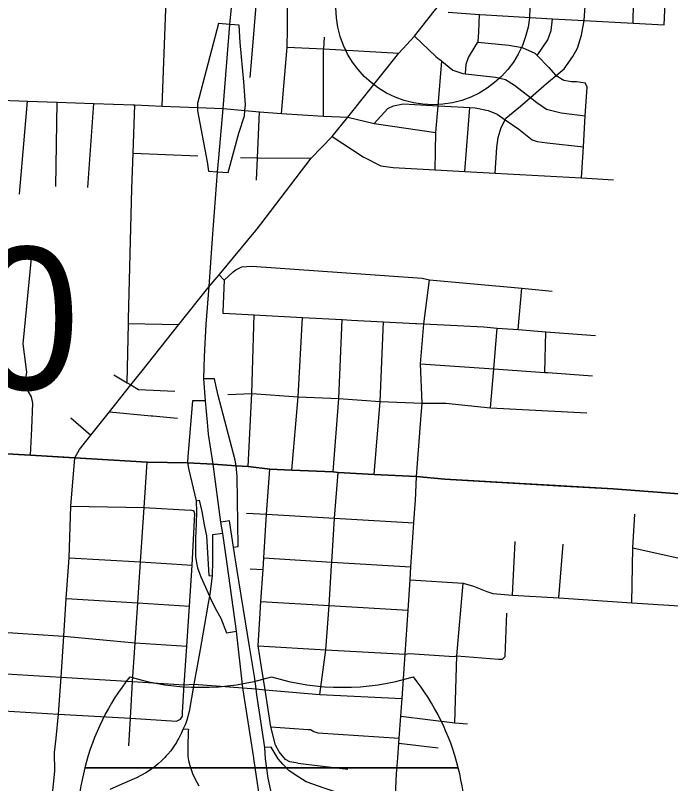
# Model space of a CAD drawing. Extents: x 1729596 to 1934326, y 644115 to 911751.
# Drawn here: x 1830964 to 1836027, y 721369 to 727307 of the extents above; entities that cross this region are included whole.
import ezdxf

# ---------------------------------------------------------------- set-up
doc = ezdxf.new("R2010")
doc.units = 0
for name, color, linetype in [('Default', 7, 'Continuous'), ('GM_X_City_Street', 7, 'Continuous'), ('GM_X_Interchange_Ramps', 7, 'Continuous'), ('GM_X_Interstate_Route', 7, 'Continuous'), ('GM_X_Interstate_Shield', 7, 'Continuous'), ('GM_X_State_Route', 7, 'Continuous'), ('GM_X_Township', 7, 'Continuous')]:
    doc.layers.add(name, color=color, linetype=linetype)

msp = doc.modelspace()

# ---------------------------------------------------------------- linework, layer by layer
at = {"layer": 'Default'}
msp.add_circle((1834190.6, 727366), 750, dxfattribs=at)
at = {"layer": 'GM_X_City_Street'}
for points in [[(1832097.7, 726606.2), (1832127.5, 727355), (1832132, 727425.2), (1832148.9, 727687.2), (1832170.9, 728219.8), (1832207.6, 729104.1)], [(1833066.4, 727201.1), (1833068.1, 727393.1), (1833071.4, 727774.7)], [(1834670.8, 726087.6), (1834684.5, 726284.9), (1834694.7, 726362.8), (1834718.9, 726440.3), (1834749.6, 726500.8), (1834754.9, 726511.4), (1834867.7, 726604.5), (1834943.7, 726671.3), (1835068.8, 726781.2), (1835142.8, 726841.9), (1835206, 726893.7), (1835270.8, 726990), (1835306.6, 727053.2), (1835337.5, 727154.5), (1835358.8, 727266.6), (1835375.1, 727488), (1835390.7, 727732.3), (1835390.9, 727736.7), (1835391, 727736.9)], [(1835976.1, 727232.8), (1835986.6, 727461.1), (1835996.1, 727661.6)], [(1835738, 727245.8), (1835740.9, 727407.8), (1835728.1, 727450.3)], [(1832793.6, 727008.4), (1832793.6, 727008.4), (1832826.8, 727415.4)], [(1834308.9, 727332.1), (1834549.8, 727313.4), (1834599.5, 727310.6), (1835114.9, 727280.7), (1835358.8, 727266.6), (1835738, 727245.8), (1835976.1, 727232.8)], [(1834443.3, 726855.3), (1834448.7, 726931), (1834466.1, 726982.6), (1834516.6, 727067.4), (1834536.6, 727099.8), (1834539.7, 727104.8), (1834545.8, 727180.8), (1834549.8, 727313.4)], [(1834995.9, 726997), (1835078.3, 727117.7), (1835104.4, 727191.2), (1835114.9, 727280.7)], [(1833021.5, 726547.5), (1833065.2, 727060.9), (1833066.4, 727200.4), (1833066.4, 727201.1)], [(1833345.8, 727036.9), (1833346.8, 727049.2), (1833354, 727138.1)], [(1834048.3, 727145.3), (1834212.8, 726989.2), (1834239.3, 726969.5)], [(1834536.6, 727099.8), (1834777, 727078.1), (1834880.5, 727059.1), (1834979.3, 727014.3), (1834995.9, 726997), (1835086.2, 726903), (1835136.6, 726845.5), (1835142.8, 726841.9), (1835201.6, 726807.6), (1835261.3, 726795.9), (1835299.3, 726796.8), (1835367.1, 726786.9)], [(1833065.2, 727060.9), (1833346.8, 727049.2), (1833928.4, 727014.7)], [(1833346.1, 726528.8), (1833345.7, 727035.8), (1833345.8, 727036.9)], [(1832778.8, 726827.5), (1832793.6, 727008.4)], [(1834239.3, 726969.5), (1834251.4, 726960.6), (1834260.4, 726953.2), (1834345.3, 726883.8), (1834422.6, 726857.5), (1834443.3, 726855.3), (1834674, 726830.4), (1834751.5, 726812.2), (1834820.2, 726768.2), (1834943.7, 726671.3), (1834992.5, 726633), (1835067.1, 726582.8), (1835180.4, 726553.6), (1835368.2, 726530.6)], [(1834207.2, 726113.1), (1834213.6, 726402.4), (1834231.1, 726608.6), (1834260.4, 726953.2)], [(1835338.2, 726050.7), (1835353.2, 726290.2), (1835368.2, 726530.6), (1835382.1, 726752.4), (1835367.1, 726786.9)], [(1830063.6, 726685.5), (1830315.3, 726674.4), (1830784.1, 726653.7), (1831058.7, 726644), (1831286.8, 726635.9), (1831570.6, 726625.9), (1831874.8, 726615.2), (1831888, 726614.7), (1832097.7, 726606.2), (1832370.9, 726595.2), (1832568.8, 726587.2), (1832738.3, 726572.2), (1832851.5, 726562.3), (1833021.5, 726547.5), (1833346.1, 726528.8), (1833533.8, 726519.4)], [(1830996.3, 725925.5), (1831058.7, 726644)], [(1831278.1, 725983.7), (1831286.8, 726635.9)], [(1831524, 725976.8), (1831570.6, 726625.9)], [(1831829.1, 724467), (1831838.6, 724925.6), (1831839.3, 724959.6), (1831863.9, 725965.2), (1831874.2, 726241.7), (1831888, 726614.7)], [(1833737.9, 726472.2), (1833842.6, 726587.2), (1833885.2, 726608), (1833961.7, 726623.9), (1834231.1, 726608.6), (1834282, 726605.7)], [(1832826.4, 726034.4), (1832834.6, 726207), (1832851.5, 726562.3)], [(1834282, 726605.7), (1834475.1, 726594.7), (1834517.1, 726592.3), (1834616.6, 726571.4), (1834687.8, 726543.4), (1834749.6, 726500.8), (1834854.6, 726428.4), (1834956.3, 726345.4), (1834996, 726332.2), (1835073.7, 726322), (1835353.2, 726290.2)], [(1834437, 726100.5), (1834475.1, 726594.7)], [(1833533.8, 726519.4), (1833737.9, 726472.2), (1834213.6, 726402.4)], [(1833413.1, 726371.3), (1833651.9, 726213.7), (1833788, 726143.7), (1833883.7, 726131), (1834207.2, 726113.1), (1834437, 726100.5), (1834670.8, 726087.6), (1835338.2, 726050.7), (1835585.9, 726037)], [(1831874.2, 726241.7), (1832375.4, 726221.5)], [(1832703.2, 726208.3), (1832834.6, 726207), (1833250.9, 726203)], [(1831082.2, 723908.1), (1831090.5, 724114.7), (1831098.9, 724309.7), (1831088.9, 724359.7), (1831052.2, 724419.7), (1831040.5, 724469.6), (1831052.2, 724549.6), (1831023.4, 724768.1), (1831090.3, 725429.7)], [(1832578.3, 725261.6), (1832646.5, 725325.8), (1832667.5, 725341.1), (1832713.3, 725364), (1832791.6, 725367.9), (1833817.2, 725297.1), (1834107.3, 725275.5), (1834163.6, 725262.5), (1834878, 725197.6), (1835111.8, 725175.9)], [(1832538.4, 725302.4), (1832578.3, 725261.6), (1832567.5, 725016), (1832567, 725005.3), (1832573.4, 725005)], [(1834097.7, 724184.4), (1834107.3, 724310), (1834094.8, 724613.9), (1834119.3, 724922.5), (1834163.6, 725262.5)], [(1834848.9, 724878.1), (1834878, 725197.6)], [(1832573.4, 725005), (1832808.8, 724992.2), (1833182.4, 724971.9), (1833490.2, 724955.2), (1833562, 724951.3), (1833807.8, 724938.6), (1834056.4, 724925.8), (1834064.4, 724925.4)], [(1832764.1, 723820.3), (1832791.1, 724383.6), (1832808.8, 724992.2)], [(1833100.7, 723792.5), (1833150.4, 724359.7), (1833182.4, 724971.9)], [(1833420.5, 723777.8), (1833464.3, 724344.6), (1833490.2, 724955.2)], [(1831838.6, 724925.6), (1832228.2, 724916.8)], [(1833737.1, 723757.9), (1833782.6, 724323), (1833807.8, 724938.6)], [(1834064.4, 724925.4), (1834119.3, 724922.5), (1834583.1, 724898.6), (1834687.2, 724890.5), (1834807.2, 724881.4), (1834809.6, 724881.2)], [(1834635.2, 724272.9), (1834660.6, 724574.8), (1834687.2, 724890.5)], [(1834809.6, 724881.2), (1834848.9, 724878.1), (1835063.1, 724861.7), (1835447.7, 724832.1)], [(1835055.3, 724547.5), (1835063.1, 724861.7)], [(1834094.8, 724613.9), (1834660.6, 724574.8), (1835055.3, 724547.5), (1835078.5, 724545.9), (1835078.5, 724545.9)], [(1835078.5, 724545.9), (1835422.8, 724522.1)], [(1831725, 724527.8), (1831829.1, 724467), (1831856.8, 724450.8), (1831916, 724416.2), (1832197.7, 724402.3)], [(1832605.2, 724376.8), (1832791.1, 724383.6), (1833150.4, 724359.7), (1833464.3, 724344.6), (1833782.6, 724323), (1834107.3, 724310), (1834289.2, 724310), (1834635.2, 724272.9), (1835378.7, 724234.7)], [(1831691.1, 724242.9), (1832013.8, 724212.5), (1832026.3, 724211.3)], [(1831393.4, 724196.4), (1831547.5, 724062.6)], [(1832026.3, 724211.3), (1832217.8, 724193.3)], [(1834064, 723742.8), (1834097.7, 724184.4)], [(1829464.3, 724001), (1829748.3, 723988.5), (1830144, 723956.4), (1830620.6, 723933.1), (1831082.2, 723908.1), (1831419.8, 723886.3)], [(1831419.8, 723886.3), (1831423.2, 723886.1), (1831984, 723853.9), (1831985.9, 723853.9)], [(1831841.9, 721662.2), (1831854.3, 721873.9), (1831869.5, 722158.9), (1831889.9, 722456.7), (1831911.3, 722766.1), (1831931.9, 723082.1), (1831959.1, 723502.4), (1831984, 723853.9)], [(1831985.9, 723853.9), (1832295.1, 723847.8), (1832492.7, 723837.7), (1832669.8, 723826.4), (1832764.1, 723820.3), (1832929.5, 723799.2), (1833100.7, 723792.5), (1833420.5, 723777.8), (1833457.8, 723775.1), (1833737.1, 723757.9), (1834064, 723742.8)], [(1832866.8, 722268.2), (1832840.7, 722434.8), (1832856.4, 722686.4), (1832861.9, 722775.6), (1832878.2, 723024.1), (1832884.3, 723113), (1832904.5, 723450.6), (1832929.5, 723799.2)], [(1833407.6, 723054.1), (1833409.3, 723081.6), (1833430.9, 723421), (1833457.8, 723775.1)], [(1834053.5, 723530.4), (1834055.4, 723554.4), (1834064, 723742.8)], [(1834064, 723742.8), (1834282.7, 723721.1), (1835161.5, 723671.4)], [(1835161.5, 723671.4), (1835583.8, 723647.5), (1836159.6, 723604.2), (1836206.7, 723602)], [(1833919.4, 721568.4), (1833927.9, 721681.2), (1833930.4, 721719.2), (1833942.5, 721889.3), (1833952.4, 722027.6), (1833975.7, 722368.8), (1833998.3, 722709), (1834013.7, 722943.8), (1834019.9, 723045.6), (1834042.1, 723385.2), (1834053.5, 723530.4)], [(1831393.1, 723512.9), (1831959.1, 723502.4), (1832317.4, 723481.7)], [(1832240.4, 721867), (1832255.1, 721890.2), (1832256.7, 721918.5), (1832268.7, 722132.6), (1832290.5, 722432.4), (1832310.7, 722741.4), (1832331.3, 723056.8), (1832351, 723455.6), (1832345.9, 723472.1), (1832337.2, 723478.7), (1832317.4, 723481.7)], [(1832750, 723460.6), (1832904.5, 723450.6), (1833430.9, 723421), (1834042.1, 723385.2)], [(1835726.4, 722767.4), (1835735.1, 723190.5), (1835750.7, 723452.5)], [(1834806.5, 722825.9), (1834826.4, 723239.3)], [(1835164.1, 722804.2), (1835197.1, 723219.6)], [(1835735.1, 723190.5), (1836115.6, 723105.7)], [(1831378.9, 723115.5), (1831931.9, 723082.1), (1832331.3, 723056.8)], [(1832884.3, 723113), (1833409.3, 723081.6), (1834019.9, 723045.6)], [(1833316, 722058.2), (1833364.5, 722403.6), (1833387.7, 722744.9), (1833407.6, 723054.1)], [(1832778.9, 723030), (1832878.2, 723024.1)], [(1834013.7, 722943.8), (1834423.3, 722919.6), (1834503.5, 722895.5), (1834607.3, 722854.7), (1834654.1, 722838.1), (1834806.5, 722825.9), (1835164.1, 722804.2), (1835726.4, 722767.4), (1836095.9, 722744.4), (1836449.9, 722725), (1836924.9, 722697)], [(1834361.2, 721839), (1834375.5, 722355.5), (1834423.3, 722919.6)], [(1831357.1, 722800.4), (1831911.3, 722766.1)], [(1831911.3, 722766.1), (1832310.7, 722741.4)], [(1832861.9, 722775.6), (1833387.7, 722744.9), (1833998.3, 722709)], [(1834749.4, 722351.2), (1834762.4, 722686.4)], [(1827074.2, 722536.9), (1827265.1, 722516.1), (1827431, 722506), (1828031.1, 722446.8), (1828188, 722437.3), (1828379.2, 722425.4), (1828741.3, 722419.8), (1828937.6, 722412), (1829122.3, 722398.2), (1829703.7, 722364.8), (1829998.3, 722309.8), (1830414.7, 722243), (1830804.7, 722223.9), (1831317.1, 722191.2), (1831869.5, 722158.9), (1832268.7, 722132.6), (1832344.2, 722136.8), (1832722.3, 722110.2), (1832824, 722101.3), (1832893.9, 722095.2), (1833316, 722058.2), (1833952.4, 722027.6)], [(1830565.5, 722559.5), (1830824.9, 722542), (1831297.9, 722511.8)], [(1831297.9, 722511.8), (1831339, 722509.2), (1831889.9, 722456.7), (1832290.5, 722432.4)], [(1832840.7, 722434.8), (1833364.5, 722403.6)], [(1833364.5, 722403.6), (1833975.7, 722368.8), (1834006.4, 722374.6), (1834354.3, 722350.4), (1834375.5, 722355.5), (1834697.6, 722331), (1834728.5, 722331.2), (1834749.4, 722351.2)], [(1833146.3, 721526.1), (1833085, 721538.1), (1833052.3, 721556.4), (1833002.7, 721615), (1832974.1, 721665.4), (1832938.7, 721807.3), (1832893.9, 722095.2), (1832866.8, 722268.2)], [(1830529.2, 721953.1), (1830785.5, 721936.4), (1831298.7, 721906.7), (1831854.3, 721873.9), (1832208.8, 721852.4), (1832240.4, 721867)], [(1833942.5, 721889.3), (1834361.2, 721839), (1834457.9, 721831)], [(1832938.7, 721807.3), (1833226.6, 721788.6), (1833245.4, 721787.4), (1833270.5, 721771.5), (1833301.7, 721762.7), (1833930.4, 721719.2)], [(1833927.9, 721681.2), (1834230.6, 721645)], [(1833889.9, 721037.7), (1833892.2, 721085.6), (1833896.4, 721169.6), (1833910.2, 721445.3), (1833919.4, 721568.4)], [(1833146.3, 721526.1), (1833532.8, 721481.7)]]:
    msp.add_lwpolyline(points, dxfattribs=at)
at = {"layer": 'GM_X_Interchange_Ramps'}
for points in [[(1832620.3, 727237.8), (1832533.8, 727244.4), (1832371.4, 726626.8), (1832370.9, 726595.2)], [(1832738.3, 726572.2), (1832743.4, 726615.9), (1832729.2, 726792.6), (1832701.9, 727097), (1832693.5, 727232.2), (1832620.3, 727237.8)], [(1832370.9, 726595.2), (1832370.5, 726569.7), (1832446.8, 726174.3), (1832456.5, 726102.8), (1832526, 726097.9)], [(1832526, 726097.9), (1832608.2, 726092.1), (1832692.2, 726397.3), (1832733.7, 726531.7), (1832738.3, 726572.2)], [(1832669.8, 723826.4), (1832662.3, 723868.8), (1832531.4, 724369.5), (1832512.4, 724448.8), (1832503.9, 724496.6), (1832421, 724497.7)], [(1832434.1, 724326.5), (1832332, 724327.8), (1832297.9, 723898.4), (1832295.1, 723847.8)], [(1832295.1, 723847.8), (1832303.7, 723795.5), (1832360.6, 723553.8), (1832364.2, 723470.8), (1832360.6, 723377.5), (1832357.1, 723262.4), (1832357, 723183.2), (1832356.9, 723123.2), (1832365.3, 723061.5), (1832372.2, 723038), (1832380.7, 723009), (1832397.2, 722967.6), (1832432.6, 722887.8), (1832463.1, 722817.7), (1832468.4, 722805.4), (1832509.2, 722726.3), (1832552.7, 722647.6), (1832595.7, 722535.5), (1832672.4, 722547.3)], [(1832650.5, 723196.2), (1832685.8, 723201.6), (1832678.8, 723744.2), (1832669.8, 723826.4)], [(1832360.6, 723553.8), (1832383.3, 723559.4), (1832404.8, 723473.6), (1832424.4, 723369.8), (1832441.4, 723284.7), (1832459.4, 722976.8), (1832485.3, 722975.1)], [(1832946.8, 721280.6), (1832917.2, 721411.1), (1832897, 721561.2), (1832892.5, 721648.7), (1832830.4, 722054.9), (1832824, 722101.3), (1832811.1, 722196.2), (1832772.2, 722429.5), (1832678.9, 723017.5), (1832650.5, 723196.2), (1832618.1, 723400.4), (1832553.1, 723390.7)], [(1832566.1, 723301.1), (1832488.3, 723291), (1832487.3, 723088.7), (1832485.3, 722975.1), (1832469.4, 722853), (1832463.1, 722817.7), (1832451.2, 722751.2), (1832445.4, 722717.7), (1832391.3, 722406.2), (1832371.6, 722292.7), (1832344.2, 722136.8), (1832307.2, 721927.2), (1832290.2, 721859.9), (1832281.1, 721836.4), (1832276.2, 721823.7), (1832261.6, 721793.4), (1832246.1, 721757.2), (1832227, 721719.2), (1832218.2, 721704), (1832208.7, 721687.4), (1832186.7, 721653.6), (1832164.6, 721623.6), (1832143.6, 721597.8), (1832130.6, 721583.2), (1832119.1, 721570.5), (1832095.7, 721546.9), (1832067.1, 721520.9), (1832037.2, 721496.6), (1832001.5, 721470.9), (1831972.4, 721452.2), (1831940, 721433.8), (1831899.5, 721413.8), (1831847.1, 721389.8), (1831805.9, 721371.5), (1831694.7, 721324.1)], [(1832261.6, 721793.4), (1832301.2, 721790.4), (1832300.4, 721774.7), (1832298.6, 721733.1), (1832297.4, 721693.4), (1832296.4, 721651.6), (1832296.5, 721578.1), (1832302.2, 721548.4), (1832312, 721509.8), (1832322.1, 721478), (1832334.2, 721446.1), (1832350.6, 721409.6), (1832366, 721380.3), (1832382.3, 721353)], [(1834349.7, 721038.2), (1834349.7, 721078.2), (1834111.4, 721122.4), (1833896.4, 721169.6), (1833883.8, 721172.3), (1833760.6, 721205.4), (1833542.2, 721270.9), (1833420.8, 721311.5), (1833350.7, 721333.7), (1833211.6, 721382.4), (1833155.5, 721419.4), (1833080.7, 721468.5), (1833030, 721519.4), (1832995.3, 721560.3), (1832941, 721651.3), (1832892.5, 721648.7)]]:
    msp.add_lwpolyline(points, dxfattribs=at)
at = {"layer": 'GM_X_Interstate_Route'}
for points in [[(1832568.8, 726587.2), (1832620.3, 727237.8), (1832693.2, 727966.9), (1832718.8, 728393.8), (1832725.3, 728542.1), (1832746.3, 729094)], [(1832535.5, 726206.7), (1832568.8, 726587.2)], [(1832462.7, 725211), (1832462.7, 725211), (1832488.2, 725583), (1832526, 726097.9), (1832535.5, 726206.7)], [(1832897.6, 720956.4), (1832883.3, 721046.7), (1832877.7, 721085.9), (1832876.6, 721093.3), (1832855.9, 721238), (1832847.8, 721295), (1832846.6, 721303), (1832808, 721563.4), (1832807.4, 721568.1), (1832722.3, 722110.2), (1832672.4, 722547.3), (1832599.9, 723066.7), (1832566.1, 723301.1), (1832553.1, 723390.7), (1832492.7, 723837.7), (1832456.9, 724070.6), (1832447.9, 724162.5), (1832434.1, 724326.5), (1832421, 724497.7), (1832425.5, 724670.8), (1832439, 724919.4), (1832462.7, 725211)]]:
    msp.add_lwpolyline(points, dxfattribs=at)
at = {"layer": 'GM_X_Interstate_Shield'}
for p, q in [((1831500.7, 721492), (1834386.2, 721492)), ((1834386.2, 721492), (1831500.7, 721492)), ((1834386.2, 721492), (1831500.7, 721492))]:
    msp.add_line(p, q, dxfattribs=at)
for centre, start, end in [((1833318.5, 721032.2), 141.66896, 165.80665), ((1832395.5, 723988.3), 253.00908, 286.99093), ((1833491.4, 723988.3), 253.00908, 286.99093), ((1832568.5, 721032.2), 14.19335, 38.33104), ((1833318.5, 721032.2), 165.80665, 258.46304), ((1832568.5, 721032.2), 281.53696, 14.19335)]:
    msp.add_arc(centre, 1875, start, end, dxfattribs=at)
at = {"layer": 'GM_X_State_Route'}
for points in [[(1832822.3, 725645.5), (1832861.9, 725693.4), (1833250.9, 726203), (1833413.1, 726371.3), (1833533.8, 726519.4), (1833928.4, 727014.7), (1834048.3, 727145.3), (1834199.5, 727340.6), (1834492.5, 727697.7), (1834614.3, 727833.4), (1834764.4, 728027.1), (1834796.8, 728072.5), (1834818.3, 728109.9), (1834906.2, 728283.1), (1834935.3, 728342.5), (1835063.8, 728603), (1835081.8, 728647.4), (1835216.9, 728922.3)], [(1832462.7, 725211), (1832538.4, 725302.4), (1832822.3, 725645.5)], [(1831423.2, 723886.1), (1831458.7, 723951.2), (1831547.5, 724062.6), (1831691.1, 724242.9), (1831856.8, 724450.8), (1831943.2, 724559.3), (1832228.2, 724916.8), (1832462.7, 725211)], [(1831278.7, 721719.5), (1831298.7, 721906.7), (1831317.1, 722191.2), (1831339, 722509.2), (1831357.1, 722800.4), (1831378.9, 723115.5), (1831393.1, 723512.9), (1831423.2, 723886.1)], [(1831213.9, 720828.3), (1831226.1, 721017.1), (1831230.7, 721088.9), (1831268.5, 721465.6), (1831267, 721610.3), (1831278.7, 721719.5)]]:
    msp.add_lwpolyline(points, dxfattribs=at)
at = {"layer": 'GM_X_Township'}
msp.add_lwpolyline([(1836159.6, 723604.2), (1835583.8, 723647.5), (1834282.7, 723721.1), (1834064, 723742.8), (1833737.1, 723757.9), (1833457.8, 723775), (1833420.5, 723777.8), (1833100.7, 723792.6), (1832929.5, 723799.3), (1832764.1, 723820.3), (1832669.8, 723826.4), (1832492.7, 723837.7), (1832295.1, 723847.8), (1831984, 723853.9), (1831423.2, 723886.1), (1831082.2, 723908.1), (1830620.6, 723933.1)], dxfattribs=at)

# ---------------------------------------------------------------- texts
at = {"layer": 'Default'}
msp.add_text('2.00', height=1100, dxfattribs=at).set_placement((1828598.3, 724415.7))

doc.saveas('drawing.dxf')
